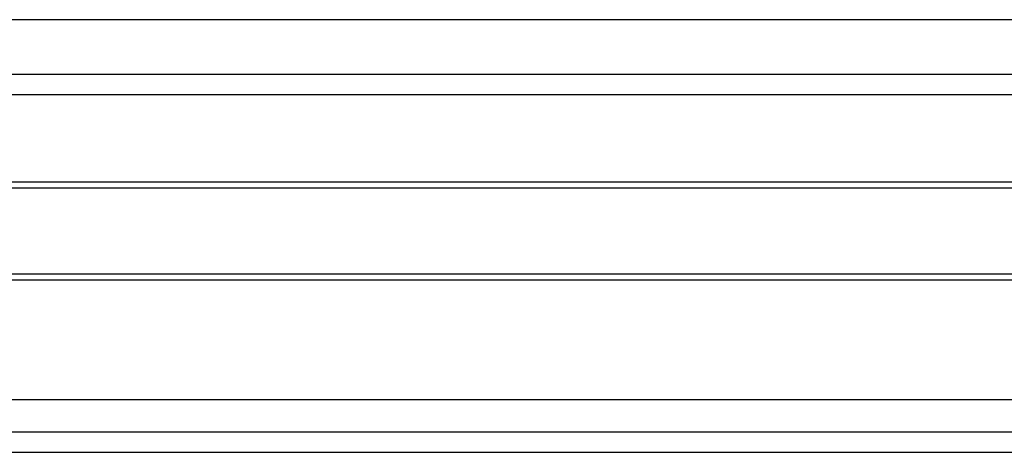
# Model space of a CAD drawing. Header units: millimetres. Extents: x -7023 to 53801, y 9849 to 33561.
# Tile 391 of 537: x 29155 to 29183, y 16345 to 16357. Entities that reach past the tile are written whole.
import ezdxf

# ---------------------------------------------------------------- set-up
doc = ezdxf.new("R2010")
doc.units = ezdxf.units.MM
doc.layers.add('IE_CCTV', color=6, linetype='Continuous')

# ---------------------------------------------------------------- blocks, each defined once
blk = doc.blocks.new('zw$F5E3')
at = {"layer": 'IE_CCTV', "color": 7, "linetype": 'Continuous'}
for p, q in [((456.955, 0.566), (1.51, 0.566)), ((440.404, -0.822), (18.061, -0.822)), ((18.061, -1.338), (440.404, -1.338)), ((18.061, -3.553), (440.404, -3.553)), ((79.613, -3.715), (40.406, -3.715)), ((40.406, -5.889), (79.613, -5.889)), ((440.404, -6.052), (18.061, -6.052)), ((440.454, -9.086), (18.061, -9.086)), ((440.662, -9.913), (17.804, -9.913)), ((17.804, -10.421), (440.662, -10.421))]:
    blk.add_line(p, q, dxfattribs=at)

msp = doc.modelspace()

# ---------------------------------------------------------------- block references
at = {"layer": 'IE_CCTV', "xscale": 1.1, "yscale": 1.1, "zscale": 1.1}
msp.add_blockref('zw$F5E3', (29102.208, 16356.236), dxfattribs=at)

doc.saveas('drawing.dxf')
